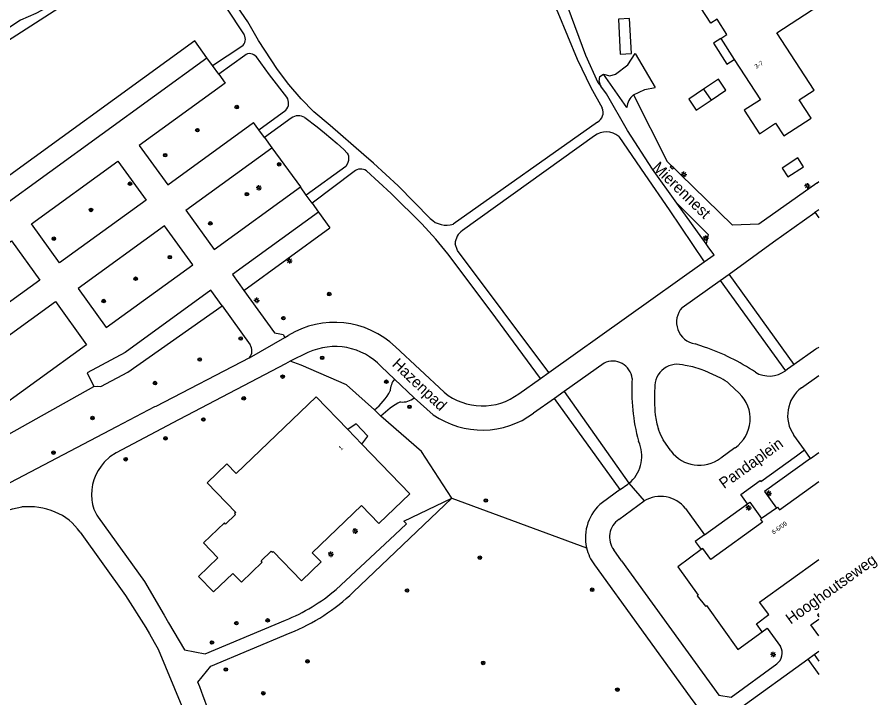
# Model space of a CAD drawing. Extents: x 136000 to 141014, y 402000 to 403500.
# Drawn here: x 140819.1 to 141013.5, y 402908 to 403061.6 of the extents above; entities that cross this region are included whole.
import ezdxf

# ---------------------------------------------------------------- set-up
doc = ezdxf.new("R2010")
doc.units = 0
for name, color, linetype in [('gg-afsc-hekwerk', 7, 'Continuous'), ('gg-afsc-muur', 7, 'Continuous'), ('gg-anno-huisnummerreeks BGT', 7, 'Continuous'), ('gg-anno-openbare ruimte label', 7, 'Continuous'), ('gg-bbg-gedigitaliseerde bijgebouw', 7, 'Continuous'), ('gg-bbg-hoofdgebouw', 7, 'Continuous'), ('gg-bbg-luifel en loopbrug', 7, 'Continuous'), ('gg-knt-verharding', 7, 'Continuous'), ('gg-knt-verharding nz', 7, 'Continuous'), ('gt-grn-groengrens', 7, 'Continuous'), ('gt-grn-vlakafsluiter', 7, 'Continuous'), ('gt-grn-weggrens', 7, 'Continuous'), ('gt-symb-boom', 7, 'Continuous'), ('gt-symb-kolk', 7, 'Continuous'), ('gt-symb-lichtmast', 7, 'Continuous'), ('gx-grn-maaiveld', 7, 'Continuous')]:
    doc.layers.add(name, color=color, linetype=linetype)

# ---------------------------------------------------------------- blocks, each defined once
blk = doc.blocks.new('gt0-LMAST')
at = {"layer": 'gt-symb-lichtmast'}
for p, q in [((-0.18, 0.17), (-0.45, 0.44)), ((0, 0.25), (0, 0.62)), ((0.17, 0.17), (0.44, 0.44)), ((-0.25, 0), (-0.63, 0)), ((-0.18, -0.18), (-0.45, -0.45)), ((0, -0.25), (0, -0.63)), ((0.44, -0.45), (0.17, -0.18)), ((0.25, 0), (0.62, 0))]:
    blk.add_line(p, q, dxfattribs=at)
blk.add_circle((0, 0), 0.25, dxfattribs=at)
blk = doc.blocks.new('gt0-KOLK')
at = {"layer": 'gt-symb-kolk'}
blk.add_lwpolyline([(0, 0), (0.38, 0), (0.38, 0.4), (-0.37, 0.4), (-0.37, 0), (0, 0)], dxfattribs=at)
blk = doc.blocks.new('gt0-BOOM')
at = {"layer": 'gt-symb-boom'}
for radius in [0.4, 0.2]:
    blk.add_circle((0, 0), radius, dxfattribs=at)

msp = doc.modelspace()

# ---------------------------------------------------------------- linework, layer by layer
at = {"layer": 'gg-afsc-hekwerk'}
msp.add_lwpolyline([(140668.46, 402960.84), (140670.46, 402962.19), (140682.62, 402969.95), (140701.3, 402981.95), (140737.51, 403005.22), (140788.37, 403037.96), (140849.58, 403077.33), (140856.99, 403082.15), (140876.62, 403094.72), (140890.35, 403103.51), (140898.57, 403108.84), (140913.24, 403118.23), (140927.33, 403127.36), (140943.05, 403137.1), (140958.21, 403147.2), (140975.97, 403158.36), (141000, 403173.98)], dxfattribs=at)
at = {"layer": 'gg-afsc-muur'}
for p, q in [((140998.14, 402962.03), (141000, 402963.36)), ((140986.91, 402956.82), (140994.95, 402962.6)), ((140974.17, 402944.78), (140983.9, 402951.78))]:
    msp.add_line(p, q, dxfattribs=at)
for points in [[(140998.14, 402962.03), (140987.76, 402954.53), (140990.42, 402950.82)], [(140983.9, 402951.78), (140984.41, 402952.15), (140987.08, 402948.43)], [(140974.17, 402944.78), (140972.11, 402943.29), (140973.46, 402941.46)]]:
    msp.add_lwpolyline(points, dxfattribs=at)
at = {"layer": 'gg-bbg-gedigitaliseerde bijgebouw'}
msp.add_line((140974, 403045.37), (140975.68, 403042.87), dxfattribs=at)
for points in [[(140974, 403045.37), (140970.65, 403043.12), (140972.33, 403040.62), (140975.68, 403042.87)], [(140995.26, 403029.85), (140991.72, 403027.55), (140993.01, 403025.57), (140996.55, 403027.86), (140995.26, 403029.85)]]:
    msp.add_lwpolyline(points, dxfattribs=at)
at = {"layer": 'gg-bbg-hoofdgebouw'}
for p, q in [((140977.88, 403056.8), (140980.91, 403052.1)), ((140896.88, 402965.2), (140893.68, 402968.52)), ((140990.42, 402950.82), (140987.08, 402948.43))]:
    msp.add_line(p, q, dxfattribs=at)
for points in [[(140977.88, 403056.8), (140979.26, 403057.69), (140977.02, 403061.15), (140975.64, 403060.26), (140964.66, 403077.2), (140966.51, 403078.38), (140963.59, 403082.94), (140969.41, 403086.66), (140970.54, 403084.96), (140974.14, 403087.18), (140976.6, 403083.18), (140974.36, 403081.69), (140986.11, 403064.03), (140997.72, 403071.76), (140997.47, 403072.23), (140997.45, 403072.86), (140997.64, 403073.32), (140997.93, 403073.71), (140998.44, 403074.1), (140999.05, 403074.22), (140999.69, 403074.18), (141000, 403074.07)], [(140980.91, 403052.1), (140986.8, 403042.97), (140983.15, 403040.6), (140986.58, 403035.31), (140990.23, 403037.68), (140992.11, 403034.84), (140998.26, 403038.8), (140995.56, 403042.98), (140998.92, 403045.15), (140990.52, 403058.09), (141000, 403064.24)], [(140893.68, 402968.52), (140886.53, 402975.93), (140868.49, 402958.59), (140866.42, 402960.76), (140861.97, 402956.51), (140868.42, 402949.81), (140868.16, 402949.6), (140868.36, 402949.35), (140866.13, 402947.21), (140865.85, 402947.49), (140861.15, 402942.97), (140864.39, 402939.61), (140860.01, 402935.39), (140863.39, 402931.87), (140867.76, 402936.06), (140869.7, 402934.06), (140874.4, 402938.61), (140874.12, 402938.89), (140876.42, 402941.08), (140876.61, 402940.82), (140876.84, 402941.04), (140883.26, 402934.37), (140887.7, 402938.64), (140885.69, 402940.73), (140896.78, 402951.36), (140900.67, 402947.3), (140907.68, 402954.01), (140896.88, 402965.2)], [(140990.42, 402950.82), (140990.67, 402951), (140991.11, 402950.38), (141000, 402956.79)], [(140987.08, 402948.43), (140986.82, 402948.24), (140987.26, 402947.62), (140975.59, 402939.22), (140973.78, 402941.69), (140973.46, 402941.46)], [(140973.46, 402941.46), (140968.16, 402937.56), (140972.74, 402931.13), (140972.57, 402931), (140974.45, 402928.67), (140974.62, 402928.81), (140981.68, 402918.9), (140987.19, 402922.9)], [(140987.19, 402922.9), (140985.96, 402924.68), (140988.72, 402926.76), (140986.6, 402929.57), (141000, 402939.19)], [(141000, 402926.93), (140999.67, 402926.7), (141000, 402926.24)]]:
    msp.add_lwpolyline(points, dxfattribs=at)
at = {"layer": 'gg-bbg-luifel en loopbrug'}
for points in [[(140954.75, 403061.18), (140955.19, 403053.26), (140957.69, 403053.4), (140957.25, 403061.32), (140954.75, 403061.18)], [(140977.88, 403056.8), (140976.2, 403055.72), (140979.23, 403051.01), (140980.91, 403052.1)], [(140975.68, 403042.87), (140979.03, 403045.12), (140977.35, 403047.62), (140974, 403045.37)], [(140896.88, 402965.2), (140898.23, 402967.07), (140895.59, 402969.8), (140893.68, 402968.52)]]:
    msp.add_lwpolyline(points, dxfattribs=at)
at = {"layer": 'gg-knt-verharding'}
for p, q in [((140863.17, 403050.7), (140869.8, 403055.06)), ((140863.17, 403050.7), (140861.91, 403052.44)), ((140870.44, 403052.99), (140864.58, 403048.75)), ((140864.58, 403048.75), (140863.17, 403050.7)), ((140864.58, 403048.75), (140866.02, 403046.75)), ((140956.66, 403041.24), (140951.39, 403048.75)), ((140958.18, 403044.08), (140965.73, 403029.07)), ((140873.62, 403036.22), (140879.71, 403040.62)), ((140880.9, 403038.85), (140874.88, 403034.49)), ((140873.62, 403036.22), (140872.42, 403037.88)), ((140950.04, 403037.95), (140917.51, 403014.93)), ((140874.88, 403034.49), (140873.62, 403036.22)), ((140949.34, 403034.84), (140919.58, 403013.49)), ((140874.88, 403034.49), (140876.57, 403032.16)), ((140876.57, 403032.16), (140883.01, 403023.29)), ((140895.14, 403026.75), (140885.65, 403019.64)), ((140884.33, 403021.47), (140883.01, 403023.29)), ((140999.51, 403024.17), (141000, 403024.52)), ((140885.65, 403019.64), (140884.33, 403021.47)), ((140885.65, 403019.64), (140887.12, 403017.61)), ((140974.59, 403010.42), (140967.96, 403019.66)), ((140887.12, 403017.61), (140889.68, 403014.09)), ((140999.1, 403017.59), (141000, 403018.23)), ((140999.1, 403017.59), (141000, 403016.35)), ((140870.26, 402999.93), (140889.68, 403014.09)), ((140979.75, 403003.58), (140989.78, 403010.9)), ((140939.1, 402981.42), (140974.15, 403006.4)), ((140969.15, 402996.08), (140977.75, 403002.16)), ((140977.75, 403002.16), (140979.75, 403003.58)), ((140977.75, 403002.16), (140992.45, 402981.81)), ((140994.42, 402983.24), (140979.75, 403003.58)), ((140870.26, 402999.93), (140877.14, 402990.4)), ((140865.38, 402996.43), (140871.65, 402987.68)), ((140879.46, 402989.3), (140880.27, 402989.76)), ((140904.43, 402987.18), (140915.41, 402976.95)), ((140974.21, 402987.16), (140972.09, 402987.87)), ((140999.34, 402986.69), (140994.42, 402983.24)), ((140884.71, 402985.89), (140880.7, 402983.94)), ((140904.2, 402979.93), (140901.24, 402982.75)), ((140951.55, 402983.54), (140942.5, 402977.09)), ((140937.16, 402980.04), (140939.1, 402981.42)), ((140996.09, 402977.97), (141000, 402980.76)), ((140908.7, 402975.71), (140904.2, 402979.93)), ((140932.3, 402976.62), (140937.16, 402980.04)), ((140979.8, 402978.81), (140982.03, 402976.75)), ((140942.5, 402977.09), (140940.37, 402975.57)), ((140942.5, 402977.09), (140957.15, 402956.42)), ((140912.98, 402971.88), (140908.7, 402975.71)), ((140940.37, 402975.57), (140935.64, 402972.24)), ((140955.14, 402954.98), (140940.37, 402975.57)), ((140996.77, 402963.92), (140994.36, 402967.26)), ((140959.57, 402965.22), (140959.3, 402965.94)), ((140981.07, 402964.41), (140977.84, 402962.06)), ((140998.14, 402962.03), (140996.77, 402963.92)), ((140955.14, 402954.98), (140951.14, 402952.07)), ((140894.94, 402931.84), (140917.15, 402953.01)), ((140954.83, 402948.26), (140960.55, 402952.43)), ((140969.92, 402950.7), (140974.17, 402944.78)), ((140955.49, 402938.92), (140953.71, 402941.39)), ((140949.36, 402937.99), (140969.39, 402910.33)), ((140955.49, 402938.92), (140977.41, 402908.61)), ((140998.91, 402917.74), (141000, 402918.48)), ((140997.51, 402916.7), (141000, 402913.24)), ((140998.91, 402917.74), (141000, 402916.23))]:
    msp.add_line(p, q, dxfattribs=at)
for points in [[(140935.85, 403079.74), (140932.47, 403085.59), (140925.25, 403092.95), (140918.18, 403101.12), (140917.1, 403102.49), (140917.05, 403103.83), (140917.91, 403104.7), (140916.7, 403105.95), (140915.24, 403104.75), (140911.71, 403102.52), (140906.92, 403100.38), (140895.74, 403094.11), (140884.86, 403086.9), (140872.47, 403078.4), (140860.93, 403070.3), (140862.83, 403068.26), (140866.18, 403063.86), (140870.29, 403057.64)], [(140916.19, 403100.02), (140923.93, 403091.29), (140930.65, 403084.22), (140935.29, 403076.35), (140936.53, 403073.19), (140941.11, 403062.64), (140945.43, 403052.15), (140948.57, 403045.75), (140951.08, 403041.12)], [(140938.56, 403074.28), (140943.38, 403063.78), (140947.37, 403053.02), (140950.14, 403046.85), (140950.82, 403046.06)], [(140912.32, 403016.16), (140905.05, 403023.55), (140899.51, 403028.7), (140897.34, 403030.55), (140889.73, 403037.17), (140886.06, 403040.26), (140883.14, 403043.16), (140880.41, 403046.44), (140877.82, 403049.83), (140873.58, 403056.34), (140871.11, 403060.56), (140868.01, 403065.16), (140864.72, 403069.54)], [(140861.91, 403052.44), (140859.15, 403056.25), (140811.03, 403021.36), (140813.79, 403017.55)], [(140879.94, 403043.54), (140876.06, 403048.64), (140873.07, 403052.65)], [(140951.39, 403048.75), (140952.85, 403048.37), (140954.08, 403048.72), (140956.91, 403050.83), (140958.51, 403053.44)], [(140950.43, 403047.1), (140950.6, 403048.2), (140951.39, 403048.75)], [(140967.96, 403019.66), (140962.49, 403027.34), (140956.81, 403036.03), (140952.04, 403044.33), (140950.82, 403046.06)], [(140958.18, 403044.08), (140960.73, 403045.3), (140963.05, 403045.72)], [(140884.02, 403038.94), (140886.75, 403036.85), (140888.45, 403035.48), (140891.28, 403033.13), (140892.03, 403032.45), (140892.77, 403031.72), (140893.53, 403030.89), (140893.75, 403030.55), (140893.83, 403030.31), (140893.87, 403030.06), (140893.88, 403029.8), (140893.85, 403029.24), (140893.74, 403028.85), (140893.62, 403028.58), (140893.24, 403027.94), (140884.33, 403021.47)], [(140954.85, 403034.68), (140960.72, 403026.07), (140966.22, 403018.14), (140974.15, 403006.4)], [(140999.51, 403024.17), (140986.43, 403014.89), (140980.52, 403014.69), (140965.73, 403029.07)], [(140937.16, 402980.04), (140926.05, 402995.2), (140916.3, 403008.19), (140913.58, 403011.51), (140910.37, 403014.97), (140903.45, 403021.83), (140897.89, 403026.93)], [(140967.96, 403019.66), (140975, 403012.58), (140974.59, 403010.42)], [(140989.78, 403010.9), (140999.06, 403017.56), (140999.1, 403017.59)], [(140939.1, 402981.42), (140918.47, 403008.93), (140917.9, 403010.44)], [(140974.15, 403006.4), (140976.37, 403007.98), (140975.18, 403009.54), (140974.59, 403010.42)], [(140836.39, 402978.22), (140837.19, 402978.33), (140837.99, 402978.23), (140844.07, 402981.47), (140865.38, 402996.43)], [(140877.14, 402990.4), (140878.37, 402990.12), (140879.09, 402990.02), (140879.46, 402989.3)], [(140871.55, 402984.73), (140850.4, 402973.72), (140850.04, 402973.67), (140841.49, 402969.18), (140812.89, 402954.15), (140800.77, 402947.81)], [(140880.7, 402983.94), (140879.66, 402983.39), (140857.41, 402971.71), (140855.49, 402970.7), (140841.39, 402963.29), (140839.98, 402962.35), (140838.75, 402961.19)], [(140977.89, 402980.16), (140974.23, 402981.8), (140973.47, 402982.07), (140971.56, 402982.66), (140969.8, 402982.98)], [(140994.42, 402983.24), (140992.93, 402982.2), (140992.45, 402981.81)], [(140812.25, 402971.38), (140815.34, 402966.41), (140836.39, 402978.22)], [(140966.58, 402963.7), (140964.88, 402966.18), (140964.19, 402967.65), (140963.83, 402968.58)], [(140983.9, 402951.78), (140982.42, 402953.89), (140986.74, 402957.03), (140986.91, 402956.82)], [(140955.14, 402954.98), (140956.89, 402956.21), (140957.15, 402956.42)], [(140798.02, 402940.62), (140815.98, 402950), (140818.02, 402950.67), (140820.12, 402951.07)], [(140837.34, 402948.74), (140847.81, 402934.24), (140852.26, 402926.64), (140853.26, 402924.94), (140856.85, 402918.8), (140861.52, 402917.92), (140879.61, 402925.52)], [(140891.04, 402932.44), (140893.24, 402934.45), (140904.29, 402944.78), (140906.91, 402947.24), (140906.32, 402947.84)], [(140833.28, 402945.4), (140843.54, 402931.06), (140848.11, 402923.82), (140848.92, 402922.42), (140849.99, 402920.56), (140850.93, 402918.94), (140856.27, 402906.08), (140860.18, 402892.98), (140867.55, 402862.68)], [(141000, 402921.94), (140998.2, 402924.42), (141000, 402925.7)], [(140859.87, 402911.48), (140862.8, 402915.14), (140880.7, 402922.64)], [(140987.19, 402922.9), (140988.32, 402923.72), (140991.31, 402919.55)], [(141000, 402877.32), (140981.67, 402902.71), (140982.12, 402905.53), (140997.51, 402916.7)], [(140977.41, 402908.61), (140980.2, 402908.15), (140990.49, 402915.63)], [(140969.39, 402910.33), (140970.99, 402908.12), (140972.01, 402906.71), (140984.02, 402890.1), (140986.55, 402886.61), (140993.19, 402877.43), (140994.16, 402876.08), (140999.08, 402869.28), (140998.46, 402865.42)]]:
    msp.add_lwpolyline(points, dxfattribs=at)
for centre, radius, start, end in [((140868.65, 403056.62), 1.93, 306.3904, 31.8138), ((140871.59, 403051.52), 1.87, 37.4601, 127.9195), ((140952.97, 403047.45), 2.56, 187.8105, 212.9037), ((140878.02, 403042.22), 2.33, 316.5483, 34.4381), ((140961.07, 403040.71), 4.45, 130.5825, 173.0424), ((140948.88, 403040.08), 2.43, 298.5055, 25.1248), ((140882.53, 403036.51), 2.85, 58.4073, 124.7831), ((140951.99, 403031.32), 4.41, 49.7352, 127.0184), ((140896.62, 403025.23), 2.12, 53.3141, 134.1785), ((140915.92, 403019.79), 5.12, 225.2341, 288.1301), ((140922.02, 403010.16), 4.13, 126.3207, 176.0952), ((140972.86, 402992.77), 4.97, 138.3242, 261.0435), ((140890.71, 402973.02), 19.72, 45.8902, 121.9472), ((140869.47, 402986.28), 2.59, 323.3727, 32.8206), ((140890.83, 402973.02), 14.25, 43.0687, 115.4322), ((140958.19, 402940.61), 49.23, 56.0738, 71.0123), ((141005.14, 402978.37), 10.14, 120.4774, 124.923), ((140953.48, 402979.58), 4.4, 6.2025, 116.1188), ((140968.09, 402978.14), 5.13, 70.5333, 182.5272), ((140988.79, 402986.8), 6.19, 239.6759, 306.2814), ((140907.88, 402977.15), 4.61, 142.9459, 178.8584), ((141000.54, 402977.28), 42.77, 176.2764, 195.3778), ((140973.44, 402971.8), 9.47, 47.7708, 61.9889), ((140891.03, 402983.81), 13.89, 308.7664, 331.7997), ((140924.07, 402987.5), 13.64, 230.6363, 307.132), ((140998.05, 402975.57), 35.17, 176.1728, 186.012), ((140976.52, 402970.97), 7.99, 304.7813, 46.4007), ((141000.72, 402971.73), 7.77, 126.5245, 215.0647), ((140913.03, 402959.96), 16.57, 116.5775, 135.7504), ((140906.09, 402978.82), 4.07, 263.3101, 310.0204), ((140924.06, 402987.86), 19.44, 235.2454, 306.5594), ((140975.38, 402972.95), 12.35, 184.9323, 200.7047), ((140952.17, 402962.51), 7.87, 309.2726, 20.0872), ((140973.03, 402968.52), 8.05, 216.8317, 306.6558), ((140846.89, 402953.75), 11.03, 137.5543, 185.813), ((140964.25, 402946.21), 7.24, 38.3986, 120.7572), ((140844.73, 402953.64), 8.87, 186.5392, 213.5664), ((140957.51, 402944.12), 10.19, 128.671, 192.9758), ((140821.52, 402935.39), 15.74, 67.1752, 95.1147), ((140823.18, 402938.52), 12.22, 34.2523, 68.6313), ((140957.66, 402944.27), 4.89, 125.3682, 216.1668), ((140957.51, 402944.12), 10.2, 192.9917, 216.9685), ((140864.89, 402962.73), 40.02, 291.5895, 310.8202), ((140864.01, 402964.09), 44.68, 291.9318, 313.8003), ((140988.79, 402918.03), 2.94, 305.2291, 31.1012), ((140754.62, 402868.75), 113.6, 13.1613, 22.0971)]:
    msp.add_arc(centre, radius, start, end, dxfattribs=at)
at = {"layer": 'gg-knt-verharding nz'}
for p, q in [((140813.79, 403017.55), (140861.91, 403052.44)), ((140857.13, 403018.08), (140876.57, 403032.16)), ((140994.95, 402962.6), (140996.77, 402963.92))]:
    msp.add_line(p, q, dxfattribs=at)
for points in [[(140866.02, 403046.75), (140846.6, 403032.64), (140853.05, 403023.75), (140872.42, 403037.88)], [(140841.82, 403029.15), (140848.19, 403020.29), (140828.67, 403006.13), (140822.29, 403014.95), (140841.82, 403029.15)], [(140857.13, 403018.08), (140863.56, 403009.21), (140883.01, 403023.29)], [(140887.12, 403017.61), (140867.66, 403003.54), (140870.26, 402999.93)], [(140858.69, 403005.71), (140852.3, 403014.53), (140832.82, 403000.39), (140839.19, 402991.55), (140858.69, 403005.71)], [(140799.46, 402997.86), (140817.8, 403011.12), (140824.21, 403002.23), (140805.81, 402989)], [(140865.38, 402996.43), (140862.81, 403000), (140843.47, 402985.94), (140834.91, 402981.36), (140836.39, 402978.22)], [(140807.35, 402982.71), (140827.71, 402997.41), (140834.75, 402987.66), (140812.25, 402971.38)]]:
    msp.add_lwpolyline(points, dxfattribs=at)
at = {"layer": 'gt-grn-groengrens'}
msp.add_lwpolyline([(140995.48, 403174.89), (140988.56, 403169.97), (140950.2, 403144.97), (140945.69, 403141.72), (140944.07, 403140.19), (140942.55, 403139.24), (140939.23, 403137.72), (140910.05, 403119.52), (140892.6, 403108.14), (140887.8, 403104.76), (140884.39, 403101.93), (140880.24, 403099.72), (140865.47, 403090.95), (140834.64, 403071.12), (140829.44, 403066.99), (140825.99, 403063.9), (140823.27, 403062.47), (140819.86, 403060.94), (140806.19, 403052.01)], dxfattribs=at)
at = {"layer": 'gt-grn-vlakafsluiter'}
for p, q in [((140958.51, 403053.44), (140963.05, 403045.72)), ((140901.16, 402971.53), (140899.72, 402972.98)), ((140906.32, 402947.84), (140917.15, 402953.01)), ((140917.15, 402953.01), (140947.58, 402941.83))]:
    msp.add_line(p, q, dxfattribs=at)
for points in [[(140899.72, 402972.98), (140893.4, 402978.66), (140883.19, 402983.09), (140880.7, 402983.94)], [(140917.15, 402953.01), (140910.32, 402963.56), (140901.16, 402971.53)]]:
    msp.add_lwpolyline(points, dxfattribs=at)
at = {"layer": 'gt-grn-weggrens'}
for p, q in [((140871.55, 402984.73), (140879.46, 402989.3)), ((140957.15, 402956.42), (140960.55, 402952.43)), ((140997.51, 402916.7), (140998.91, 402917.74))]:
    msp.add_line(p, q, dxfattribs=at)
at = {"layer": 'gx-grn-maaiveld'}
msp.add_lwpolyline([(140668.46, 402960.84), (140670.46, 402962.19), (140682.62, 402969.95), (140701.3, 402981.95), (140737.51, 403005.22), (140788.37, 403037.96), (140849.58, 403077.33), (140856.99, 403082.15), (140876.62, 403094.72), (140890.35, 403103.51), (140898.57, 403108.84), (140913.24, 403118.23), (140927.33, 403127.36), (140943.05, 403137.1), (140958.21, 403147.2), (140975.97, 403158.36), (141000, 403173.98)], dxfattribs=at)

# ---------------------------------------------------------------- block references
at = {"layer": 'gt-symb-boom'}
for p in [(140868.64, 403041.32), (140859.76, 403036.11), (140852.48, 403030.46), (140878.21, 403028.41), (140844.56, 403024.02), (140870.93, 403021.67), (140835.75, 403018.1), (140862.66, 403015.08), (140827.35, 403011.61), (140853.54, 403007.44), (140845.82, 403002.58), (140838.61, 402997.54), (140889.51, 402999.11), (140879.15, 402993.67), (140869.53, 402989.08), (140860.27, 402984.35), (140887.92, 402984.72), (140878.99, 402980.48), (140850.2, 402979.02), (140902.4, 402979.34), (140870.22, 402975.58), (140907.63, 402973.67), (140836.08, 402971.13), (140861.11, 402970.81), (140852.55, 402966.54), (140827.29, 402963.32), (140843.58, 402961.83), (140924.84, 402952.53), (140923.5, 402939.62), (140907.06, 402932.2), (140948.85, 402932.37), (140868.55, 402924.82), (140875.6, 402925.46), (140863.04, 402920.47), (140884.59, 402916.21), (140924.24, 402915.86), (140866.18, 402914.37), (140874.63, 402909.01), (140954.54, 402909.83)]:
    msp.add_blockref('gt0-BOOM', p, dxfattribs=at)
at = {"layer": 'gt-symb-kolk', "rotation": 135.81030460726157}
msp.add_blockref('gt0-KOLK', (140966.98, 403027.86), dxfattribs=at)
at = {"layer": 'gt-symb-lichtmast'}
for p in [(140969.55, 403026.14), (140873.63, 403023.09), (140997.4, 403023.53), (140974.46, 403011.73), (140880.54, 403006.62), (140873.14, 402997.7), (140988.7, 402954.13), (140984.14, 402950.86), (140895.36, 402945.62), (140889.86, 402940.38), (140989.7, 402917.76)]:
    msp.add_blockref('gt0-LMAST', p, dxfattribs=at)

# ---------------------------------------------------------------- texts
at = {"layer": 'gg-anno-huisnummerreeks BGT'}
for s, rotation, p in [('3-7', 32.8, (140985.87, 403049.92)), ('1', 43.9, (140892.17, 402963.76)), ('6-6/09', 35.6, (140989.76, 402944.81))]:
    msp.add_text(s, height=1, rotation=rotation, dxfattribs=at).set_placement(p)
at = {"layer": 'gg-anno-openbare ruimte label'}
for s, rotation, p in [('Mierennest', 315.9, (140962.25, 403027.44)), ('Hazenpad', 316.5, (140903.51, 402983.05)), ('Pandaplein', 35.8, (140978.62, 402955.06)), ('Hooghoutseweg', 35.7, (140993.64, 402924.47))]:
    msp.add_text(s, height=2.5, rotation=rotation, dxfattribs=at).set_placement(p)

doc.saveas('drawing.dxf')
